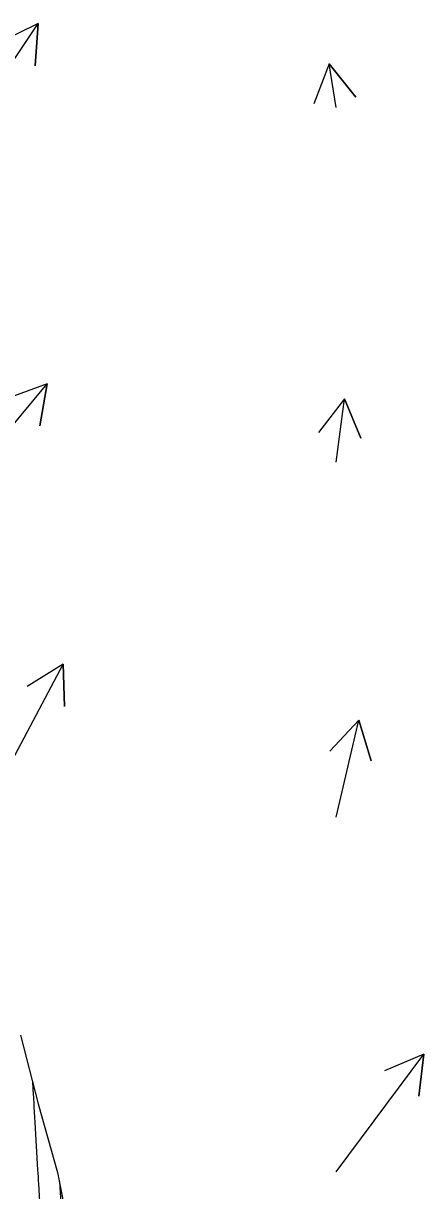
# Model space of a CAD drawing. Extents: x 954385 to 988206, y 1868364 to 1924553.
# Drawn here: x 957913 to 957969.5, y 1919566.3 to 1919730.8 of the extents above; entities that cross this region are included whole.
import ezdxf

# ---------------------------------------------------------------- set-up
doc = ezdxf.new("R2010")
doc.units = 0
for name, color, linetype in [('24', 7, 'Continuous'), ('26', 7, 'Continuous'), ('7', 7, 'Continuous')]:
    doc.layers.add(name, color=color, linetype=linetype)

msp = doc.modelspace()

# ---------------------------------------------------------------- linework, layer by layer
at = {"layer": '24'}
msp.add_lwpolyline([(957912.58, 1919588.18), (957915.1, 1919578.5), (957917.83, 1919568.86), (957919.75, 1919559.04)], dxfattribs=at)
at = {"layer": '26'}
for points in [[(957907.13, 1919718.93), (957915.09, 1919730.77), (957914.68, 1919724.78), (957915.09, 1919730.77), (957909.71, 1919728.13)], [(957957.13, 1919718.93), (957956.15, 1919725.05), (957959.93, 1919720.39), (957956.15, 1919725.05), (957954.01, 1919719.44)], [(957907.13, 1919668.93), (957916.35, 1919679.98), (957915.33, 1919674.07), (957916.35, 1919679.98), (957910.72, 1919677.91)], [(957957.13, 1919668.93), (957958.34, 1919677.85), (957960.61, 1919672.3), (957958.34, 1919677.85), (957954.67, 1919673.1)], [(957907.13, 1919618.93), (957918.62, 1919640.48), (957918.82, 1919634.49), (957918.62, 1919640.48), (957913.53, 1919637.31)], [(957957.13, 1919618.93), (957960.36, 1919632.59), (957962.08, 1919626.84), (957960.36, 1919632.59), (957956.24, 1919628.22)], [(957957.13, 1919568.93), (957969.5, 1919585.54), (957968.8, 1919579.58), (957969.5, 1919585.54), (957963.99, 1919583.16)]]:
    msp.add_lwpolyline(points, dxfattribs=at)
at = {"layer": '7'}
for points in [[(957914.29, 1919581.62), (957914.39, 1919579.79), (957914.41, 1919579.5), (957914.42, 1919579.21), (957914.46, 1919578.64), (957914.46, 1919578.5), (957914.47, 1919578.35), (957914.48, 1919578.21), (957914.49, 1919578.07), (957914.57, 1919576.62), (957914.62, 1919575.88), (957915.01, 1919569.23), (957915.04, 1919568.73), (957915.07, 1919568.24), (957915.1, 1919567.74), (957915.13, 1919567.25), (957915.29, 1919564.78)], [(957918.08, 1919567.57), (957918.51, 1919560.71)]]:
    msp.add_lwpolyline(points, dxfattribs=at)

doc.saveas('drawing.dxf')
